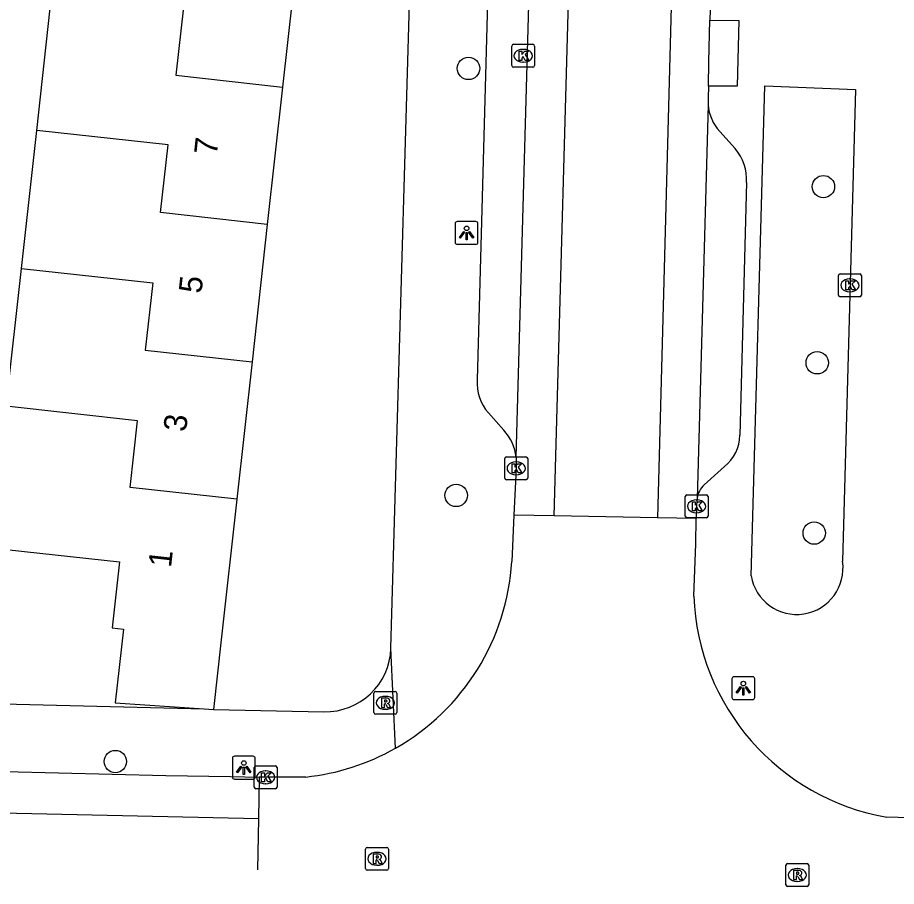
# Model space of a CAD drawing. Extents: x 162082 to 163393, y 388091 to 388632.
# Drawn here: x 162880.67 to 162919.01, y 388091.33 to 388129.26 of the extents above; entities that cross this region are included whole.
import ezdxf

# ---------------------------------------------------------------- set-up
doc = ezdxf.new("R2010")
doc.units = 0
for name, color, linetype in [('IMGEO_Boom', 7, 'Continuous'), ('IMGEO_Kolk', 7, 'Continuous'), ('IMGEO_Lichtpunt', 7, 'Continuous'), ('IMGEO_Pand', 7, 'Continuous'), ('IMGEO_Pand_nummerreeks', 7, 'Continuous'), ('IMGEO_Rijbaan_lokaal_gesloten', 7, 'Continuous'), ('IMGEO_Rijbaan_lokaal_open', 7, 'Continuous'), ('IMGEO_Rioolput', 7, 'Continuous'), ('IMGEO_Voetpad_open', 7, 'Continuous')]:
    doc.layers.add(name, color=color, linetype=linetype)

msp = doc.modelspace()

# ---------------------------------------------------------------- linework, layer by layer
at = {"layer": 'IMGEO_Boom'}
for centre in [(162900.342, 388127.045), (162915.824, 388121.882), (162915.555, 388114.194), (162899.805, 388108.403), (162915.424, 388106.76), (162884.934, 388096.784)]:
    msp.add_circle(centre, 0.489, dxfattribs=at)
at = {"layer": 'IMGEO_Kolk'}
for p, q in [((162902.225, 388127.17), (162902.225, 388128.022)), ((162902.3, 388128.096), (162903.152, 388128.096)), ((162903.226, 388128.022), (162903.226, 388127.17)), ((162902.713, 388127.876), (162902.738, 388127.876)), ((162902.736, 388127.316), (162902.711, 388127.316)), ((162903.152, 388127.096), (162902.3, 388127.096)), ((162916.48, 388117.148), (162916.48, 388118)), ((162916.555, 388118.074), (162917.407, 388118.074)), ((162917.481, 388118), (162917.481, 388117.148)), ((162916.968, 388117.854), (162916.993, 388117.854)), ((162916.991, 388117.294), (162916.966, 388117.294)), ((162917.407, 388117.074), (162916.555, 388117.074)), ((162901.922, 388109.159), (162901.922, 388110.011)), ((162901.997, 388110.085), (162902.849, 388110.085)), ((162902.41, 388109.865), (162902.435, 388109.865)), ((162902.923, 388110.011), (162902.923, 388109.159)), ((162902.433, 388109.305), (162902.408, 388109.305)), ((162902.849, 388109.085), (162901.997, 388109.085)), ((162909.793, 388107.5), (162909.793, 388108.352)), ((162909.868, 388108.426), (162910.72, 388108.426)), ((162910.794, 388108.352), (162910.794, 388107.5)), ((162910.281, 388108.206), (162910.306, 388108.206)), ((162910.304, 388107.646), (162910.279, 388107.646)), ((162910.72, 388107.426), (162909.868, 388107.426)), ((162890.992, 388095.67), (162890.992, 388096.522)), ((162891.067, 388096.596), (162891.919, 388096.596)), ((162891.993, 388096.522), (162891.993, 388095.67)), ((162891.48, 388096.376), (162891.505, 388096.376)), ((162891.503, 388095.816), (162891.478, 388095.816)), ((162891.919, 388095.596), (162891.067, 388095.596))]:
    msp.add_line(p, q, dxfattribs=at)
for points in [[(162902.225, 388127.17), (162902.225, 388128.022)], [(162902.3, 388128.096), (162903.152, 388128.096)], [(162903.226, 388128.022), (162903.226, 388127.17)], [(162902.546, 388127.796), (162902.669, 388127.796), (162902.669, 388127.645), (162902.799, 388127.796), (162902.963, 388127.796), (162902.817, 388127.645), (162902.97, 388127.396), (162902.818, 388127.396), (162902.733, 388127.56), (162902.669, 388127.493), (162902.669, 388127.396), (162902.546, 388127.396), (162902.546, 388127.796)], [(162903.152, 388127.096), (162902.3, 388127.096)], [(162916.48, 388117.148), (162916.48, 388118)], [(162916.555, 388118.074), (162917.407, 388118.074)], [(162917.481, 388118), (162917.481, 388117.148)], [(162916.801, 388117.774), (162916.924, 388117.774), (162916.924, 388117.623), (162917.054, 388117.774), (162917.218, 388117.774), (162917.072, 388117.623), (162917.225, 388117.374), (162917.073, 388117.374), (162916.988, 388117.538), (162916.924, 388117.471), (162916.924, 388117.374), (162916.801, 388117.374), (162916.801, 388117.774)], [(162917.407, 388117.074), (162916.555, 388117.074)], [(162901.922, 388109.159), (162901.922, 388110.011)], [(162901.997, 388110.085), (162902.849, 388110.085)], [(162902.923, 388110.011), (162902.923, 388109.159)], [(162902.243, 388109.785), (162902.366, 388109.785), (162902.366, 388109.634), (162902.496, 388109.785), (162902.66, 388109.785), (162902.514, 388109.634), (162902.667, 388109.385), (162902.515, 388109.385), (162902.43, 388109.549), (162902.366, 388109.482), (162902.366, 388109.385), (162902.243, 388109.385), (162902.243, 388109.785)], [(162902.849, 388109.085), (162901.997, 388109.085)], [(162909.793, 388107.5), (162909.793, 388108.352)], [(162909.868, 388108.426), (162910.72, 388108.426)], [(162910.794, 388108.352), (162910.794, 388107.5)], [(162910.114, 388108.126), (162910.237, 388108.126), (162910.237, 388107.975), (162910.367, 388108.126), (162910.531, 388108.126), (162910.385, 388107.975), (162910.538, 388107.726), (162910.386, 388107.726), (162910.301, 388107.89), (162910.237, 388107.823), (162910.237, 388107.726), (162910.114, 388107.726), (162910.114, 388108.126)], [(162910.72, 388107.426), (162909.868, 388107.426)], [(162890.992, 388095.67), (162890.992, 388096.522)], [(162891.067, 388096.596), (162891.919, 388096.596)], [(162891.993, 388096.522), (162891.993, 388095.67)], [(162891.313, 388096.296), (162891.436, 388096.296), (162891.436, 388096.145), (162891.566, 388096.296), (162891.73, 388096.296), (162891.584, 388096.145), (162891.737, 388095.896), (162891.585, 388095.896), (162891.5, 388096.06), (162891.436, 388095.993), (162891.436, 388095.896), (162891.313, 388095.896), (162891.313, 388096.296)], [(162891.919, 388095.596), (162891.067, 388095.596)]]:
    msp.add_lwpolyline(points, dxfattribs=at)
for centre, start, end in [((162902.302, 388128.02), 91.552, 178.448), ((162902.302, 388128.02), 91.552, 178.448), ((162903.15, 388128.02), 1.552, 88.448), ((162903.15, 388128.02), 1.552, 88.448), ((162902.302, 388127.172), 181.552, 268.448), ((162902.302, 388127.172), 181.552, 268.448), ((162903.15, 388127.172), 271.552, 358.448), ((162903.15, 388127.172), 271.552, 358.448), ((162916.557, 388117.998), 91.552, 178.448), ((162916.557, 388117.998), 91.552, 178.448), ((162917.405, 388117.998), 1.552, 88.448), ((162917.405, 388117.998), 1.552, 88.448), ((162916.557, 388117.15), 181.552, 268.448), ((162916.557, 388117.15), 181.552, 268.448), ((162917.405, 388117.15), 271.552, 358.448), ((162917.405, 388117.15), 271.552, 358.448), ((162901.999, 388110.009), 91.552, 178.448), ((162901.999, 388110.009), 91.552, 178.448), ((162902.847, 388110.009), 1.552, 88.448), ((162902.847, 388110.009), 1.552, 88.448), ((162901.999, 388109.161), 181.552, 268.448), ((162901.999, 388109.161), 181.552, 268.448), ((162902.847, 388109.161), 271.552, 358.448), ((162902.847, 388109.161), 271.552, 358.448), ((162909.87, 388108.35), 91.552, 178.448), ((162909.87, 388108.35), 91.552, 178.448), ((162910.718, 388108.35), 1.552, 88.448), ((162910.718, 388108.35), 1.552, 88.448), ((162909.87, 388107.502), 181.552, 268.448), ((162909.87, 388107.502), 181.552, 268.448), ((162910.718, 388107.502), 271.552, 358.448), ((162910.718, 388107.502), 271.552, 358.448), ((162891.069, 388096.52), 91.552, 178.448), ((162891.069, 388096.52), 91.552, 178.448), ((162891.917, 388096.52), 1.552, 88.448), ((162891.917, 388096.52), 1.552, 88.448), ((162891.069, 388095.672), 181.552, 268.448), ((162891.069, 388095.672), 181.552, 268.448), ((162891.917, 388095.672), 271.552, 358.448), ((162891.917, 388095.672), 271.552, 358.448)]:
    msp.add_arc(centre, 0.0765, start, end, dxfattribs=at)
for centre, major_axis, ratio, start_param, end_param in [((162902.712, 388127.596), (-0.387, 0.002), 0.722429, 4.712389, 7.853982), ((162902.737, 388127.596), (-0.39, 0.002), 0.717154, 1.570796, 4.712389), ((162916.967, 388117.574), (-0.387, 0.002), 0.722429, 4.712389, 7.853982), ((162916.992, 388117.574), (-0.39, 0.002), 0.717154, 1.570796, 4.712389), ((162902.409, 388109.585), (-0.387, 0.002), 0.722429, 4.712389, 7.853982), ((162902.434, 388109.585), (-0.39, 0.002), 0.717154, 1.570796, 4.712389), ((162910.28, 388107.926), (-0.387, 0.002), 0.722429, 4.712389, 7.853982), ((162910.305, 388107.926), (-0.39, 0.002), 0.717154, 1.570796, 4.712389), ((162891.479, 388096.096), (-0.387, 0.002), 0.722429, 4.712389, 7.853982), ((162891.504, 388096.096), (-0.39, 0.002), 0.717154, 1.570796, 4.712389)]:
    msp.add_ellipse(centre, major_axis=major_axis, ratio=ratio, start_param=start_param, end_param=end_param, dxfattribs=at)
at = {"layer": 'IMGEO_Lichtpunt'}
for p, q in [((162899.759, 388120.265), (162899.759, 388119.458)), ((162899.759, 388120.265), (162899.759, 388119.458)), ((162900.661, 388120.36), (162899.853, 388120.36)), ((162900.661, 388120.36), (162899.853, 388120.36)), ((162900.755, 388119.458), (162900.755, 388120.265)), ((162900.755, 388119.458), (162900.755, 388120.265)), ((162899.853, 388119.364), (162900.661, 388119.364)), ((162899.853, 388119.364), (162900.661, 388119.364)), ((162911.834, 388100.39), (162911.834, 388099.583)), ((162911.834, 388100.39), (162911.834, 388099.583)), ((162912.736, 388100.485), (162911.928, 388100.485)), ((162912.736, 388100.485), (162911.928, 388100.485)), ((162912.83, 388099.583), (162912.83, 388100.39)), ((162912.83, 388099.583), (162912.83, 388100.39)), ((162911.928, 388099.489), (162912.736, 388099.489)), ((162911.928, 388099.489), (162912.736, 388099.489)), ((162890.04, 388096.922), (162890.04, 388096.115)), ((162890.04, 388096.922), (162890.04, 388096.115)), ((162890.942, 388097.017), (162890.134, 388097.017)), ((162890.942, 388097.017), (162890.134, 388097.017)), ((162891.036, 388096.115), (162891.036, 388096.922)), ((162891.036, 388096.115), (162891.036, 388096.922)), ((162890.134, 388096.021), (162890.942, 388096.021)), ((162890.134, 388096.021), (162890.942, 388096.021))]:
    msp.add_line(p, q, dxfattribs=at)
for points in [[(162900.133, 388119.929), (162900.172, 388119.901), (162899.984, 388119.639), (162899.946, 388119.666), (162900.133, 388119.929)], [(162900.235, 388119.881), (162900.282, 388119.881), (162900.282, 388119.559), (162900.235, 388119.559), (162900.235, 388119.881)], [(162900.345, 388119.901), (162900.383, 388119.928), (162900.57, 388119.666), (162900.531, 388119.638), (162900.345, 388119.901)], [(162912.208, 388100.054), (162912.247, 388100.026), (162912.059, 388099.764), (162912.021, 388099.791), (162912.208, 388100.054)], [(162912.31, 388100.006), (162912.357, 388100.006), (162912.357, 388099.684), (162912.31, 388099.684), (162912.31, 388100.006)], [(162912.42, 388100.026), (162912.458, 388100.053), (162912.645, 388099.791), (162912.606, 388099.763), (162912.42, 388100.026)], [(162890.414, 388096.586), (162890.453, 388096.558), (162890.265, 388096.296), (162890.227, 388096.323), (162890.414, 388096.586)], [(162890.516, 388096.538), (162890.563, 388096.538), (162890.563, 388096.216), (162890.516, 388096.216), (162890.516, 388096.538)], [(162890.626, 388096.558), (162890.664, 388096.585), (162890.851, 388096.323), (162890.812, 388096.295), (162890.626, 388096.558)]]:
    msp.add_lwpolyline(points, dxfattribs=at)
for centre in [(162900.258, 388120.063), (162912.333, 388100.188), (162890.539, 388096.72)]:
    msp.add_circle(centre, 0.0994, dxfattribs=at)
for centre, start, end in [((162899.853, 388120.265), 90, 180), ((162899.853, 388120.265), 90, 180), ((162900.661, 388120.265), 0, 90), ((162900.661, 388120.265), 0, 90), ((162899.853, 388119.458), 180, 270), ((162899.853, 388119.458), 180, 270), ((162900.661, 388119.458), 270, 0), ((162900.661, 388119.458), 270, 360), ((162911.928, 388100.39), 90, 180), ((162911.928, 388100.39), 90, 180), ((162912.736, 388100.39), 0, 90), ((162912.736, 388100.39), 0, 90), ((162911.928, 388099.583), 180, 270), ((162911.928, 388099.583), 180, 270), ((162912.736, 388099.583), 270, 0), ((162912.736, 388099.583), 270, 360), ((162890.134, 388096.922), 90, 180), ((162890.134, 388096.922), 90, 180), ((162890.942, 388096.922), 0, 90), ((162890.942, 388096.922), 0, 90), ((162890.134, 388096.115), 180, 270), ((162890.134, 388096.115), 180, 270), ((162890.942, 388096.115), 270, 0), ((162890.942, 388096.115), 270, 360)]:
    msp.add_arc(centre, 0.0946, start, end, dxfattribs=at)
at = {"layer": 'IMGEO_Pand'}
for points in [[(162892.89, 388132.225), (162892.225, 388126.229)], [(162881.504, 388124.338), (162882.171, 388130.362)], [(162882.171, 388130.362), (162887.902, 388129.725), (162887.572, 388126.743), (162892.225, 388126.229)], [(162892.225, 388126.229), (162891.561, 388120.233)], [(162880.836, 388118.315), (162881.504, 388124.338)], [(162891.561, 388120.233), (162886.907, 388120.747), (162887.235, 388123.702), (162881.504, 388124.338)], [(162891.561, 388120.233), (162890.897, 388114.237)], [(162880.169, 388112.292), (162880.836, 388118.315)], [(162880.836, 388118.315), (162886.567, 388117.679), (162886.242, 388114.75), (162890.897, 388114.237)], [(162890.897, 388114.237), (162890.232, 388108.241)], [(162880.169, 388112.292), (162879.485, 388106.12), (162885.113, 388105.497), (162884.794, 388102.62), (162885.287, 388102.565), (162884.93, 388099.346), (162888.804, 388099.088)], [(162890.232, 388108.241), (162885.578, 388108.754), (162885.9, 388111.656), (162880.169, 388112.292)], [(162890.232, 388108.241), (162889.551, 388102.093), (162889.215, 388099.061)], [(162888.804, 388099.088), (162889.215, 388099.061)]]:
    msp.add_lwpolyline(points, dxfattribs=at)
at = {"layer": 'IMGEO_Rijbaan_lokaal_gesloten'}
for points in [[(162904.079, 388107.506), (162906.386, 388190.56), (162904.604, 388190.663)], [(162910.663, 388185.26), (162908.585, 388107.428)], [(162902.42, 388110.075), (162903.394, 388144.911)], [(162910.923, 388130.952), (162910.87, 388129.154)], [(162910.811, 388126.268), (162910.833, 388127.333), (162910.87, 388129.154)], [(162910.811, 388126.268), (162910.799, 388125.75)], [(162910.798, 388125.453), (162910.314, 388108.27)], [(162902.42, 388110.075), (162902.428, 388109.807), (162902.423, 388109.585), (162902.326, 388107.537)], [(162910.314, 388108.27), (162910.308, 388108.162), (162910.294, 388107.926), (162910.281, 388107.398)], [(162891.178, 388094.283), (162862.144, 388094.92), (162728.664, 388097.932), (162718.662, 388098.447), (162658.296, 388105.083), (162658.176, 388105.434)]]:
    msp.add_lwpolyline(points, dxfattribs=at)
msp.add_arc((162912.8, 388125.595), 2.007, 175.5636, 184.0506, dxfattribs=at)
at = {"layer": 'IMGEO_Rijbaan_lokaal_open'}
for points in [[(162902.326, 388107.537), (162902.231, 388105.519)], [(162904.079, 388107.506), (162902.326, 388107.537)], [(162908.585, 388107.428), (162904.079, 388107.506)], [(162910.281, 388107.398), (162908.585, 388107.428)], [(162910.169, 388104.007), (162910.254, 388106.289), (162910.281, 388107.398)], [(162891.207, 388096.101), (162891.178, 388094.283)], [(162893.241, 388096.108), (162892.743, 388096.108), (162891.493, 388096.096), (162891.207, 388096.101)], [(162891.178, 388094.283), (162891.143, 388092.062)], [(162920.075, 388094.305), (162918.596, 388094.352)]]:
    msp.add_lwpolyline(points, dxfattribs=at)
for centre, radius, start, end in [((162892.179, 388106.122), 10.07, 299.6715, 356.5697), ((162920.347, 388104.386), 10.185, 182.1304, 260.0992), ((162892.182, 388106.114), 10.062, 276.0402, 299.6779)]:
    msp.add_arc(centre, radius, start, end, dxfattribs=at)
at = {"layer": 'IMGEO_Rioolput'}
for p, q in [((162896.214, 388098.921), (162896.214, 388099.773)), ((162896.289, 388099.847), (162897.141, 388099.847)), ((162896.702, 388099.627), (162896.727, 388099.627)), ((162897.215, 388099.773), (162897.215, 388098.921)), ((162897.141, 388098.847), (162896.289, 388098.847)), ((162896.725, 388099.067), (162896.7, 388099.067)), ((162895.923, 388093.037), (162896.775, 388093.037)), ((162895.848, 388092.111), (162895.848, 388092.963)), ((162896.336, 388092.817), (162896.361, 388092.817)), ((162896.849, 388092.963), (162896.849, 388092.111)), ((162896.359, 388092.257), (162896.334, 388092.257)), ((162914.186, 388091.406), (162914.186, 388092.258)), ((162914.261, 388092.332), (162915.113, 388092.332)), ((162915.187, 388092.258), (162915.187, 388091.406)), ((162896.775, 388092.037), (162895.923, 388092.037)), ((162914.674, 388092.112), (162914.699, 388092.112)), ((162914.697, 388091.552), (162914.672, 388091.552)), ((162915.113, 388091.332), (162914.261, 388091.332))]:
    msp.add_line(p, q, dxfattribs=at)
for points in [[(162896.214, 388098.921), (162896.214, 388099.773)], [(162896.289, 388099.847), (162897.141, 388099.847)], [(162896.803, 388099.545), (162896.551, 388099.547), (162896.551, 388099.147)], [(162897.215, 388099.773), (162897.215, 388098.921)], [(162896.551, 388099.147), (162896.675, 388099.147), (162896.675, 388099.309), (162896.686, 388099.309)], [(162896.729, 388099.466), (162896.675, 388099.466), (162896.675, 388099.385)], [(162896.675, 388099.385), (162896.727, 388099.385)], [(162896.733, 388099.28), (162896.804, 388099.147), (162896.944, 388099.147), (162896.879, 388099.273)], [(162897.141, 388098.847), (162896.289, 388098.847)], [(162895.923, 388093.037), (162896.775, 388093.037)], [(162895.848, 388092.111), (162895.848, 388092.963)], [(162896.437, 388092.735), (162896.185, 388092.737), (162896.185, 388092.337)], [(162896.363, 388092.656), (162896.309, 388092.656), (162896.309, 388092.575)], [(162896.849, 388092.963), (162896.849, 388092.111)], [(162896.185, 388092.337), (162896.309, 388092.337), (162896.309, 388092.499), (162896.32, 388092.499)], [(162896.309, 388092.575), (162896.361, 388092.575)], [(162896.367, 388092.47), (162896.438, 388092.337), (162896.578, 388092.337), (162896.513, 388092.463)], [(162914.186, 388091.406), (162914.186, 388092.258)], [(162914.261, 388092.332), (162915.113, 388092.332)], [(162915.187, 388092.258), (162915.187, 388091.406)], [(162896.775, 388092.037), (162895.923, 388092.037)], [(162914.775, 388092.03), (162914.523, 388092.032), (162914.523, 388091.632)], [(162914.701, 388091.951), (162914.647, 388091.951), (162914.647, 388091.87)], [(162914.647, 388091.87), (162914.699, 388091.87)], [(162914.523, 388091.632), (162914.647, 388091.632), (162914.647, 388091.794), (162914.658, 388091.794)], [(162914.705, 388091.765), (162914.776, 388091.632), (162914.916, 388091.632), (162914.851, 388091.758)], [(162915.113, 388091.332), (162914.261, 388091.332)]]:
    msp.add_lwpolyline(points, dxfattribs=at)
for centre, radius, start, end in [((162896.291, 388099.771), 0.0765, 91.552, 178.448), ((162896.291, 388099.771), 0.0765, 91.552, 178.448), ((162896.802, 388099.435), 0.109, 350.3612, 89.416), ((162897.139, 388099.771), 0.0765, 1.552, 88.448), ((162897.139, 388099.771), 0.0765, 1.552, 88.448), ((162896.685, 388099.256), 0.0533, 26.0293, 88.6989), ((162896.711, 388099.574), 0.19, 274.7715, 282.9687), ((162896.735, 388099.37), 0.0964, 77.0061, 93.1865), ((162896.749, 388099.427), 0.0378, 276.6634, 79.6772), ((162896.8, 388099.435), 0.112, 277.5842, 350.9817), ((162896.784, 388099.22), 0.108, 29.5134, 73.7905), ((162896.291, 388098.923), 0.0765, 181.552, 268.448), ((162896.291, 388098.923), 0.0765, 181.552, 268.448), ((162897.139, 388098.923), 0.0765, 271.552, 358.448), ((162897.139, 388098.923), 0.0765, 271.552, 358.448), ((162895.925, 388092.961), 0.0765, 91.552, 178.448), ((162895.925, 388092.961), 0.0765, 91.552, 178.448), ((162896.773, 388092.961), 0.0765, 1.552, 88.448), ((162896.773, 388092.961), 0.0765, 1.552, 88.448), ((162896.369, 388092.56), 0.0964, 77.0061, 93.1865), ((162896.383, 388092.617), 0.0378, 276.6634, 79.6772), ((162896.436, 388092.625), 0.109, 350.3612, 89.416), ((162896.319, 388092.446), 0.0533, 26.0293, 88.6989), ((162896.345, 388092.764), 0.19, 274.7715, 282.9687), ((162896.434, 388092.625), 0.112, 277.5842, 350.9817), ((162896.418, 388092.41), 0.108, 29.5134, 73.7905), ((162914.263, 388092.256), 0.0765, 91.552, 178.448), ((162914.263, 388092.256), 0.0765, 91.552, 178.448), ((162915.111, 388092.256), 0.0765, 1.552, 88.448), ((162915.111, 388092.256), 0.0765, 1.552, 88.448), ((162895.925, 388092.113), 0.0765, 181.552, 268.448), ((162895.925, 388092.113), 0.0765, 181.552, 268.448), ((162896.773, 388092.113), 0.0765, 271.552, 358.448), ((162896.773, 388092.113), 0.0765, 271.552, 358.448), ((162914.683, 388092.059), 0.19, 274.7715, 282.9687), ((162914.707, 388091.855), 0.0964, 77.0061, 93.1865), ((162914.721, 388091.912), 0.0378, 276.6634, 79.6772), ((162914.774, 388091.92), 0.109, 350.3612, 89.416), ((162914.772, 388091.92), 0.112, 277.5842, 350.9817), ((162914.657, 388091.741), 0.0533, 26.0293, 88.6989), ((162914.756, 388091.705), 0.108, 29.5134, 73.7905), ((162914.263, 388091.408), 0.0765, 181.552, 268.448), ((162914.263, 388091.408), 0.0765, 181.552, 268.448), ((162915.111, 388091.408), 0.0765, 271.552, 358.448), ((162915.111, 388091.408), 0.0765, 271.552, 358.448)]:
    msp.add_arc(centre, radius, start, end, dxfattribs=at)
for centre, major_axis, ratio, start_param, end_param in [((162896.701, 388099.347), (-0.387, 0.002), 0.722429, 4.712389, 7.853982), ((162896.726, 388099.347), (-0.39, 0.002), 0.717154, 1.570796, 4.712389), ((162896.335, 388092.537), (-0.387, 0.002), 0.722429, 4.712389, 7.853982), ((162896.36, 388092.537), (-0.39, 0.002), 0.717154, 1.570796, 4.712389), ((162914.673, 388091.832), (-0.387, 0.002), 0.722429, 4.712389, 7.853982), ((162914.698, 388091.832), (-0.39, 0.002), 0.717154, 1.570796, 4.712389)]:
    msp.add_ellipse(centre, major_axis=major_axis, ratio=ratio, start_param=start_param, end_param=end_param, dxfattribs=at)
at = {"layer": 'IMGEO_Voetpad_open'}
for points in [[(162896.957, 388101.732), (162898.258, 388146.978)], [(162901.492, 388141.656), (162900.724, 388113.45)], [(162910.87, 388129.154), (162912.134, 388129.129), (162912.065, 388126.266), (162910.811, 388126.268)], [(162912.67, 388104.895), (162913.268, 388126.289)], [(162913.268, 388126.289), (162917.228, 388126.124), (162916.66, 388105.525)], [(162911.301, 388124.29), (162911.969, 388123.543)], [(162912.464, 388122.061), (162912.176, 388111.031)], [(162901.211, 388112.004), (162901.881, 388111.245)], [(162911.511, 388109.658), (162910.62, 388108.864)], [(162897.164, 388097.372), (162896.957, 388101.732)], [(162870.71, 388099.54), (162876.509, 388099.395), (162888.804, 388099.088)], [(162889.215, 388099.061), (162894.03, 388098.958)], [(162870.728, 388096.577), (162887.136, 388096.178), (162889.955, 388096.125), (162891.207, 388096.101)]]:
    msp.add_lwpolyline(points, dxfattribs=at)
for centre, radius, start, end in [((162912.726, 388125.597), 1.934, 184.2611, 222.516), ((162910.508, 388122.231), 1.964, 355.0281, 41.9114), ((162902.631, 388113.287), 1.914, 175.1274, 222.0987), ((162900.464, 388109.883), 1.965, 5.6053, 43.8642), ((162910.398, 388111.045), 1.778, 308.7587, 359.5557), ((162911.262, 388108.158), 0.954, 132.2561, 173.2332), ((162914.662, 388105.226), 2.02, 189.4459, 8.4994), ((162894.099, 388101.816), 2.859, 268.6075, 358.3179)]:
    msp.add_arc(centre, radius, start, end, dxfattribs=at)

# ---------------------------------------------------------------- texts
at = {"layer": 'IMGEO_Pand_nummerreeks'}
for s, rotation, p in [('7', 83.6769, (162889.358, 388123.232)), ('5', 83.6769, (162888.688, 388117.193)), ('3', 83.6769, (162888.019, 388111.154)), ('1', 83.6748, (162887.363, 388105.23))]:
    msp.add_text(s, height=1, rotation=rotation, dxfattribs=at).set_placement(p)

doc.saveas('drawing.dxf')
